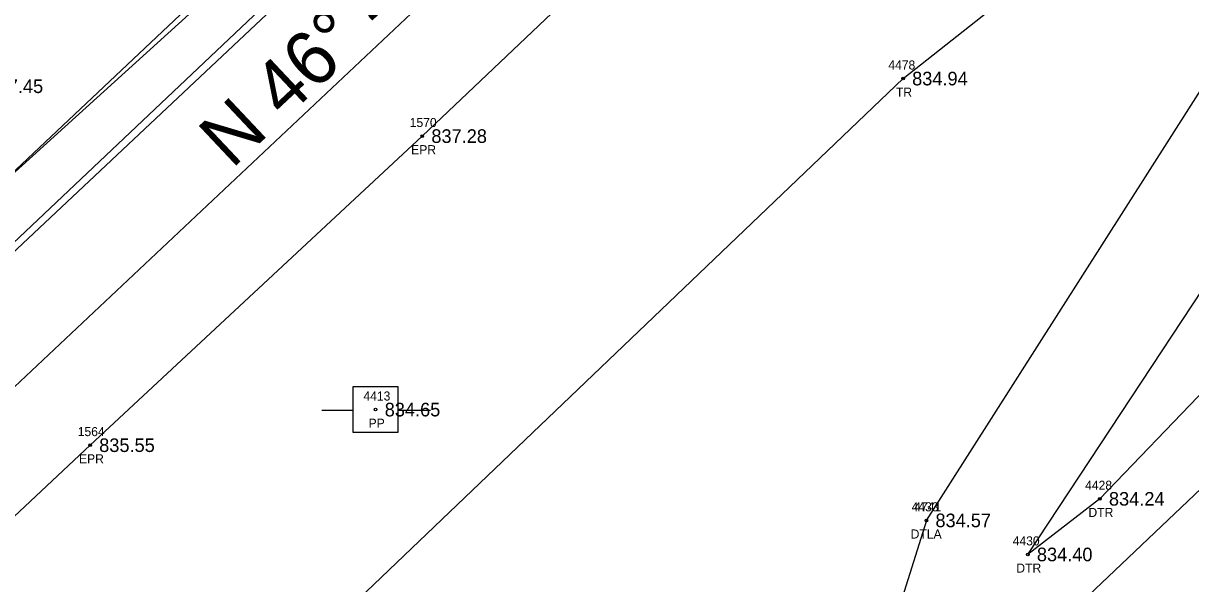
# Model space of a CAD drawing. Extents: x 1622501 to 1626664, y 1117816 to 1121579.
# Drawn here: x 1624729.6 to 1624858.4, y 1119930.4 to 1119992.2 of the extents above; entities that cross this region are included whole.
import ezdxf

# ---------------------------------------------------------------- set-up
doc = ezdxf.new("R2010")
doc.units = 0
for name, color, linetype in [('RD_EX_Conc', 7, 'Continuous'), ('RD_EX_DR_Pipe', 7, 'Continuous'), ('RD_EX_H2O', 7, 'Continuous'), ('RD_EX_H2O_txCode', 7, 'Continuous'), ('RD_EX_Road', 7, 'Continuous'), ('RD_EX_Road_txCode', 7, 'Continuous'), ('RD_EX_TX_H2O_ELEV', 7, 'Continuous'), ('RD_EX_TX_Road_ELEV', 7, 'Continuous'), ('RD_EX_TX_VEG_ELEV', 7, 'Continuous'), ('RD_EX_UT', 7, 'Continuous'), ('RD_EX_UT_txCode', 7, 'Continuous'), ('RD_EX_VEG', 7, 'Continuous'), ('RD_EX_VEG_txCode', 7, 'Continuous'), ('RD_HC_Cl', 7, 'Continuous'), ('RD_HC_Data', 7, 'Continuous'), ('RD_HC_Survey_ELEV', 7, 'Continuous'), ('RD_SMD_Locator', 7, 'Continuous')]:
    doc.layers.add(name, color=color, linetype=linetype)

msp = doc.modelspace()

# ---------------------------------------------------------------- linework, layer by layer
at = {"layer": 'RD_EX_Conc'}
for points in [[(1624627.29, 1119872.79), (1624648.82, 1119893.33), (1624685.14, 1119927.24), (1624721.63, 1119961.54), (1624757.72, 1119995.68), (1624794.23, 1120030.2), (1624818.18, 1120052.72), (1624821.97, 1120057.48), (1624824.89, 1120062.27)], [(1624660.88, 1119912.17), (1624681.2, 1119931.28), (1624717.73, 1119965.71), (1624754.02, 1119999.93), (1624790.62, 1120034.43), (1624814.46, 1120056.83)]]:
    msp.add_lwpolyline(points, dxfattribs=at)
at = {"layer": 'RD_EX_DR_Pipe'}
msp.add_lwpolyline([(1625495.16, 1120700.17), (1625478.48, 1120693.94), (1625478.48, 1120693.94), (1625401.27, 1120618.61), (1625386.85, 1120595.89), (1625386.85, 1120595.89), (1625239.34, 1120454.58), (1625067.49, 1120292.51), (1624913.32, 1120147.08), (1624906.32, 1120142.58), (1624803.57, 1120043.73), (1624612.21, 1119870.34), (1624528.3, 1119793.12)], dxfattribs=at)
at = {"layer": 'RD_EX_H2O'}
for points in [[(1624829.26, 1119937.38), (1624861.15, 1119987.38), (1624881.62, 1120006.62), (1624914.78, 1120022.89), (1624939.31, 1120021.64), (1624968.95, 1120055.05), (1625011.05, 1120094.1), (1625066.85, 1120118.07), (1625087.94, 1120099.93)], [(1624836.89, 1119919.35), (1624860.32, 1119941.59), (1624876.13, 1119935.96), (1624873.19, 1119946.81), (1624860.14, 1119951.99), (1624848.41, 1119939.76), (1624840.46, 1119933.62), (1624871.16, 1119980.19), (1624884.23, 1119997.61), (1624913.23, 1120012.05), (1624944.72, 1120002.87), (1624977.98, 1120045.32), (1625016.82, 1120085.81), (1625061.61, 1120107.62), (1625085.7, 1120084.27)], [(1624829.26, 1119937.38), (1624825.37, 1119924.96), (1624830.34, 1119878.15), (1624829.88, 1119835.29)]]:
    msp.add_lwpolyline(points, dxfattribs=at)
at = {"layer": 'RD_EX_Road'}
for points in [[(1624481.69, 1119706.57), (1624518.07, 1119740.62), (1624554.52, 1119774.63), (1624590.99, 1119808.78), (1624627.13, 1119843.17), (1624664.12, 1119876.78), (1624700.28, 1119911.28), (1624736.97, 1119945.68), (1624773.63, 1119979.8), (1624810.11, 1120014.45), (1624846.42, 1120048.91), (1624882.77, 1120083.19), (1624919.14, 1120117.14), (1624955.41, 1120151.75), (1624991.66, 1120186.11), (1625027.75, 1120220.09), (1625065.42, 1120252.96), (1625104.19, 1120284.12), (1625143.2, 1120315.04), (1625181.69, 1120345.9), (1625220.31, 1120377.13)], [(1624468.78, 1119721.97), (1624504.42, 1119755.42), (1624540.92, 1119789.52), (1624577, 1119823.63), (1624614.11, 1119858.36), (1624622.03, 1119866.66), (1624623.94, 1119868.41), (1624624.9, 1119868.05), (1624628.91, 1119871.9), (1624628.36, 1119872.68), (1624649.22, 1119892.43), (1624685.62, 1119926.57), (1624722.14, 1119961.01), (1624758.27, 1119995), (1624794.85, 1120029.55), (1624818.75, 1120051.93), (1624828.77, 1120068.77), (1624829.58, 1120080.91), (1624828.33, 1120088.31), (1624824.85, 1120095.34), (1624817.99, 1120105.91), (1624780.84, 1120159.39), (1624775.47, 1120165.89), (1624755.05, 1120187.38)]]:
    msp.add_lwpolyline(points, dxfattribs=at)
at = {"layer": 'RD_EX_UT'}
for p, q in [((1624770.97, 1119952.12), (1624765.97, 1119952.12)), ((1624765.97, 1119952.12), (1624765.97, 1119947.12)), ((1624770.97, 1119947.12), (1624770.97, 1119952.12)), ((1624762.54, 1119949.56), (1624766.01, 1119949.56)), ((1624770.9, 1119949.56), (1624774.54, 1119949.56)), ((1624765.97, 1119947.12), (1624770.97, 1119947.12))]:
    msp.add_line(p, q, dxfattribs=at)
at = {"layer": 'RD_EX_VEG'}
msp.add_lwpolyline([(1624512.21, 1119665.08), (1624623.15, 1119770.79), (1624648.99, 1119820.53), (1624692.77, 1119846.8), (1624723.16, 1119887.22), (1624826.69, 1119986.15), (1624990.88, 1120115.75), (1625041.88, 1120148.03), (1625088.84, 1120154.11), (1625168.57, 1120217.07), (1625166.16, 1120273.07), (1625241.55, 1120352.71), (1625279.72, 1120390.08), (1625351.21, 1120453.55), (1625384.83, 1120487.36), (1625414.17, 1120498.18), (1625443.21, 1120451.74)], dxfattribs=at)
at = {"layer": 'RD_HC_Cl'}
msp.add_line((1624678.65, 1119905.11), (1624870.49, 1120085.68), dxfattribs=at)
at = {"layer": 'RD_SMD_Locator'}
for centre in [(1624826.69, 1119986.15), (1624773.63, 1119979.8), (1624768.48, 1119949.61), (1624736.97, 1119945.68), (1624848.41, 1119939.76), (1624829.26, 1119937.38), (1624829.26, 1119937.38), (1624840.46, 1119933.62)]:
    msp.add_circle(centre, 0.15, dxfattribs=at)

# ---------------------------------------------------------------- texts
at = {"layer": 'RD_EX_H2O_txCode'}
for s, p in [('4428', (1624846.78, 1119940.76)), ('4433', (1624827.63, 1119938.38)), ('4741', (1624827.92, 1119938.38)), ('DTR', (1624847.15, 1119937.76)), ('DTLA', (1624827.53, 1119935.38)), ('DTLA', (1624827.53, 1119935.38)), ('4430', (1624838.79, 1119934.62)), ('DTR', (1624839.19, 1119931.62))]:
    msp.add_text(s, height=1, dxfattribs=at).set_placement(p)
at = {"layer": 'RD_EX_Road_txCode'}
for s, p in [('1570', (1624772.24, 1119980.8)), ('EPR', (1624772.4, 1119977.8)), ('1564', (1624735.6, 1119946.68)), ('EPR', (1624735.74, 1119943.68))]:
    msp.add_text(s, height=1, dxfattribs=at).set_placement(p)
at = {"layer": 'RD_EX_TX_H2O_ELEV'}
for s, p in [('834.24', (1624849.41, 1119939.01)), ('834.57', (1624830.26, 1119936.63)), ('834.57', (1624830.26, 1119936.63)), ('834.40', (1624841.46, 1119932.87))]:
    msp.add_text(s, height=1.5, dxfattribs=at).set_placement(p)
at = {"layer": 'RD_EX_TX_Road_ELEV'}
for s, p in [('837.28', (1624774.63, 1119979.05)), ('835.55', (1624737.97, 1119944.93))]:
    msp.add_text(s, height=1.5, dxfattribs=at).set_placement(p)
at = {"layer": 'RD_EX_TX_VEG_ELEV'}
for s, p in [('834.94', (1624827.69, 1119985.4)), ('837.45', (1624725.65, 1119984.55))]:
    msp.add_text(s, height=1.5, dxfattribs=at).set_placement(p)
at = {"layer": 'RD_EX_UT_txCode'}
for s, p in [('4413', (1624767.13, 1119950.61)), ('PP', (1624767.7, 1119947.61))]:
    msp.add_text(s, height=1, dxfattribs=at).set_placement(p)
at = {"layer": 'RD_EX_VEG_txCode'}
for s, p in [('4478', (1624825.06, 1119987.15)), ('TR', (1624825.9, 1119984.15))]:
    msp.add_text(s, height=1, dxfattribs=at).set_placement(p)
at = {"layer": 'RD_HC_Data'}
msp.add_text('N 46%%d 43\' 57" E', height=6, rotation=43.2675, dxfattribs=at).set_placement((1624752.61, 1119976.1))
at = {"layer": 'RD_HC_Survey_ELEV'}
msp.add_text('834.65', height=1.5, dxfattribs=at).set_placement((1624769.48, 1119948.86))

doc.saveas('drawing.dxf')
